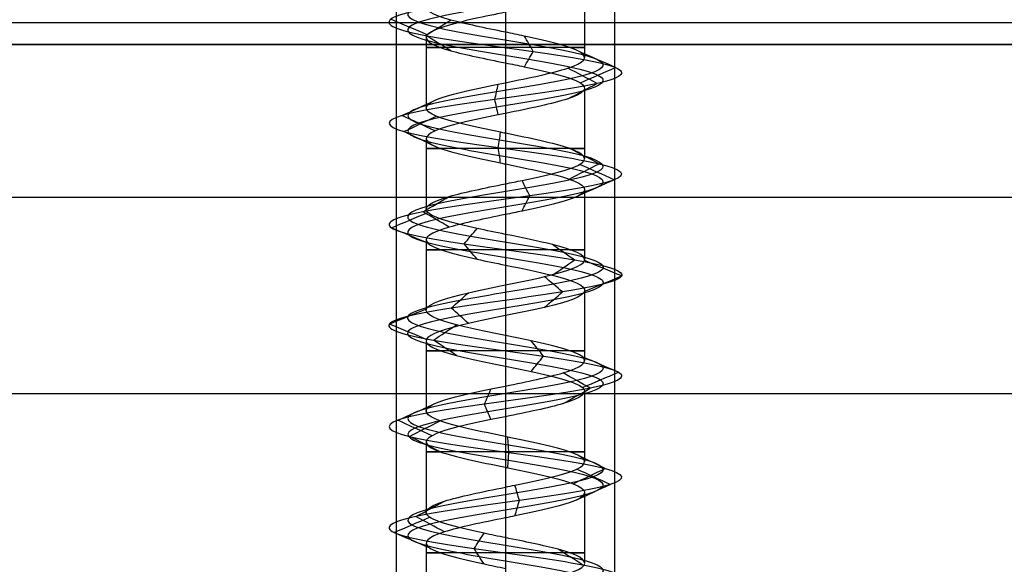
# Model space of a CAD drawing. Header units: millimetres. Extents: x -206 to 214, y -182 to 189.
# Tile 641 of 656: x 169 to 192, y 113 to 125. Entities that reach past the tile are written whole.
import ezdxf

# ---------------------------------------------------------------- set-up
doc = ezdxf.new("R2010")
doc.units = ezdxf.units.MM
doc.layers.add('Default', color=7, linetype='Continuous', true_color=0x000000)

msp = doc.modelspace()

# ---------------------------------------------------------------- linework, layer by layer
at = {"layer": 'Default', "color": 9, "true_color": 0xbebcba}
for p, q in [((182.005, 125.851, 824.503), (182.005, 124.237, 824.503)), ((180.189, 125.272, 822.691), (180.189, 123.658, 822.684)), ((178.373, 124.693, 824.503), (178.373, 123.077, 824.503)), ((182.005, 123.534, 824.503), (182.005, 121.918, 824.503)), ((180.189, 122.954, 822.684), (180.189, 121.339, 822.687)), ((178.373, 122.374, 824.503), (178.373, 120.76, 824.503)), ((182.005, 121.214, 824.503), (182.005, 119.6, 824.503)), ((180.189, 120.635, 822.687), (180.189, 119.021, 822.692)), ((178.373, 120.055, 824.503), (178.373, 118.442, 824.503)), ((182.005, 118.896, 824.503), (182.005, 117.282, 824.503)), ((180.189, 118.317, 822.692), (180.189, 116.703, 822.686)), ((178.373, 117.739, 824.503), (178.373, 116.124, 824.503)), ((182.005, 116.579, 824.503), (182.005, 114.964, 824.503)), ((180.189, 115.999, 822.686), (180.189, 114.384, 822.684)), ((178.373, 115.42, 824.503), (178.373, 113.806, 824.503)), ((182.005, 114.26, 824.503), (182.005, 112.646, 824.503)), ((180.189, 113.68, 822.684), (180.189, 112.067, 822.692)), ((178.373, 113.1, 824.503), (178.373, 111.488, 824.503))]:
    msp.add_line(p, q, dxfattribs=at)
at = {"layer": 'Default'}
for p, q in [((213.189, 125.031, 828.503), (-204.811, 125.031, 828.503)), ((106.689, 124.531, 719.003), (204.189, 124.531, 719.003)), ((-195.811, 121.031, 723.503), (204.189, 121.031, 723.503)), ((-195.811, 121.031, 816.503), (204.189, 121.031, 816.503))]:
    msp.add_line(p, q, dxfattribs=at)
at = {"layer": 'Default', "color": 9, "true_color": 0xbebcba, "extrusion": (0, 1, 0)}
for centre, start, end in [((-180.189, 824.503, 124.464), 270, 35.4846), ((-180.189, 824.503, 124.464), 144.6945, 270), ((-180.189, 824.503, 122.146), 270, 35.3645), ((-180.189, 824.503, 122.146), 144.5389, 270), ((-180.189, 824.503, 119.828), 270, 35.2203), ((-180.189, 824.503, 119.828), 144.5782, 270), ((-180.189, 824.503, 117.51), 270, 35.432), ((-180.189, 824.503, 117.51), 144.6441, 270), ((-180.189, 824.503, 115.192), 270, 35.4392), ((-180.189, 824.503, 115.192), 144.6197, 270), ((-180.189, 824.503, 112.874), 270, 35.2305), ((-180.189, 824.503, 112.874), 144.7021, 270)]:
    msp.add_arc(centre, 1.816, start, end, dxfattribs=at)
at = {"layer": 'Default', "color": 9, "true_color": 0xbebcba}
for points, degree in [([(180.189, 130.436, 822.264), (179.444, 130.314, 822.264), (177.969, 130.069, 823.064), (177.774, 129.701, 825.591), (179.791, 129.333, 827.119), (182.169, 128.965, 826.259), (182.738, 128.597, 823.792), (180.976, 128.23, 821.977), (178.494, 127.862, 822.47), (177.561, 127.494, 824.822), (179.03, 127.126, 826.883), (181.558, 126.759, 826.768), (182.834, 126.391, 824.583), (181.692, 126.023, 822.325), (179.176, 125.655, 822.058), (177.585, 125.287, 824.026), (178.375, 124.92, 826.43), (180.822, 124.552, 827.073), (182.69, 124.184, 825.367), (182.272, 123.816, 822.871), (179.949, 123.448, 821.868), (177.845, 123.081, 823.273), (177.884, 122.713, 825.803), (180.029, 122.345, 827.145), (182.32, 121.977, 826.072), (182.663, 121.61, 823.565), (180.744, 121.242, 821.916), (178.317, 120.874, 822.632), (177.601, 120.506, 825.059), (179.25, 120.138, 826.978), (181.757, 119.771, 826.635), (182.83, 119.403, 824.344), (181.489, 119.035, 822.198), (178.959, 118.667, 822.16), (177.553, 118.3, 824.264), (178.557, 117.932, 826.587), (181.052, 117.564, 827.005), (182.758, 117.196, 825.137), (182.116, 116.828, 822.689), (179.712, 116.461, 821.9), (177.744, 116.093, 823.491), (178.011, 115.725, 826.007), (180.269, 115.357, 827.149), (182.454, 114.989, 825.872), (182.568, 114.622, 823.345), (180.508, 114.254, 821.876), (178.156, 113.886, 822.809), (177.662, 113.518, 825.291), (179.478, 113.151, 827.053), (181.944, 112.783, 826.484), (182.805, 112.415, 824.105), (181.275, 112.047, 822.09), (178.752, 111.679, 822.281), (177.542, 111.312, 824.503), (178.752, 110.944, 826.726), (181.275, 110.576, 826.917), (182.805, 110.208, 824.902), (181.944, 109.84, 822.522), (179.478, 109.473, 821.954), (177.662, 109.105, 823.716), (178.156, 108.737, 826.198), (180.508, 108.369, 827.131), (182.568, 108.002, 825.662), (182.454, 107.634, 823.134), (180.269, 107.266, 821.858), (178.011, 106.898, 823), (177.744, 106.53, 825.516), (179.712, 106.163, 827.106), (182.116, 105.795, 826.317), (182.758, 105.427, 823.87), (181.052, 105.059, 822.002), (178.557, 104.691, 822.42), (177.553, 104.324, 824.743), (178.959, 103.956, 826.847), (181.489, 103.588, 826.808), (182.83, 103.22, 824.663), (181.757, 102.853, 822.372), (179.25, 102.485, 822.029), (177.601, 102.117, 823.948), (178.317, 101.749, 826.375), (180.744, 101.381, 827.091), (182.663, 101.014, 825.442), (182.32, 100.646, 822.935), (180.029, 100.278, 821.862), (177.884, 99.91, 823.203), (177.845, 99.543, 825.733), (179.949, 99.175, 827.139), (182.272, 98.807, 826.135), (182.69, 98.439, 823.64), (180.822, 98.071, 821.934), (178.375, 97.704, 822.576), (177.585, 97.336, 824.98), (179.176, 96.968, 826.948), (181.692, 96.6, 826.681), (182.834, 96.232, 824.423), (181.558, 95.865, 822.238), (179.03, 95.497, 822.124), (177.561, 95.129, 824.184), (178.494, 94.761, 826.536), (180.976, 94.394, 827.03), (182.738, 94.026, 825.214), (182.169, 93.658, 822.748), (179.791, 93.29, 821.887), (177.774, 92.922, 823.416), (177.969, 92.555, 825.943), (179.444, 92.309, 826.743), (180.189, 92.187, 826.743)], 3), ([(180.189, 130.26, 821.837), (179.303, 130.137, 821.837), (177.546, 129.892, 822.79), (177.314, 129.524, 825.798), (179.715, 129.156, 827.617), (182.546, 128.789, 826.593), (183.223, 128.421, 823.657), (181.126, 128.053, 821.496), (178.172, 127.685, 822.083), (177.061, 127.318, 824.883), (178.81, 126.95, 827.336), (181.818, 126.582, 827.199), (183.337, 126.214, 824.598), (181.978, 125.846, 821.911), (178.983, 125.479, 821.593), (177.09, 125.111, 823.935), (178.029, 124.743, 826.797), (180.943, 124.375, 827.562), (183.167, 124.008, 825.531), (182.668, 123.64, 822.561), (179.904, 123.272, 821.366), (177.399, 122.904, 823.039), (177.445, 122.536, 826.051), (179.998, 122.169, 827.648), (182.726, 121.801, 826.37), (183.134, 121.433, 823.386), (180.85, 121.065, 821.423), (177.961, 120.697, 822.276), (177.109, 120.33, 825.164), (179.072, 119.962, 827.449), (182.056, 119.594, 827.041), (183.333, 119.226, 824.313), (181.736, 118.859, 821.759), (178.725, 118.491, 821.714), (177.051, 118.123, 824.218), (178.246, 117.755, 826.983), (181.216, 117.387, 827.481), (183.247, 117.02, 825.257), (182.482, 116.652, 822.344), (179.621, 116.284, 821.405), (177.278, 115.916, 823.298), (177.596, 115.548, 826.293), (180.284, 115.181, 827.652), (182.885, 114.813, 826.133), (183.021, 114.445, 823.124), (180.568, 114.077, 821.376), (177.769, 113.71, 822.487), (177.181, 113.342, 825.44), (179.343, 112.974, 827.538), (182.278, 112.606, 826.861), (183.303, 112.238, 824.029), (181.482, 111.871, 821.631), (178.478, 111.503, 821.858), (177.038, 111.135, 824.503), (178.478, 110.767, 827.149), (181.482, 110.399, 827.376), (183.303, 110.032, 824.977), (182.278, 109.664, 822.145), (179.343, 109.296, 821.469), (177.181, 108.928, 823.566), (177.769, 108.561, 826.52), (180.568, 108.193, 827.631), (183.021, 107.825, 825.882), (182.885, 107.457, 822.874), (180.284, 107.089, 821.355), (177.596, 106.722, 822.714), (177.278, 106.354, 825.709), (179.621, 105.986, 827.602), (182.482, 105.618, 826.663), (183.247, 105.251, 823.749), (181.216, 104.883, 821.525), (178.246, 104.515, 822.024), (177.051, 104.147, 824.788), (178.725, 103.779, 827.293), (181.736, 103.412, 827.247), (183.333, 103.044, 824.694), (182.056, 102.676, 821.966), (179.072, 102.308, 821.558), (177.109, 101.94, 823.842), (177.961, 101.573, 826.731), (180.85, 101.205, 827.583), (183.134, 100.837, 825.62), (182.726, 100.469, 822.636), (179.998, 100.102, 821.359), (177.445, 99.734, 822.956), (177.399, 99.366, 825.967), (179.904, 98.998, 827.641), (182.668, 98.63, 826.446), (183.167, 98.263, 823.476), (180.943, 97.895, 821.445), (178.029, 97.527, 822.21), (177.09, 97.159, 825.071), (178.983, 96.791, 827.414), (181.978, 96.424, 827.096), (183.337, 96.056, 824.408), (181.818, 95.688, 821.807), (178.81, 95.32, 821.671), (177.061, 94.953, 824.124), (178.172, 94.585, 826.923), (181.126, 94.217, 827.511), (183.223, 93.849, 825.349), (182.546, 93.481, 822.414), (179.715, 93.114, 821.39), (177.314, 92.746, 823.209), (177.546, 92.378, 826.217), (179.303, 92.133, 827.169), (180.189, 92.01, 827.169)], 3), ([(180.189, 130.083, 822.264), (179.444, 129.961, 822.264), (177.969, 129.716, 823.064), (177.774, 129.348, 825.591), (179.791, 128.98, 827.119), (182.169, 128.612, 826.259), (182.738, 128.244, 823.792), (180.976, 127.877, 821.977), (178.494, 127.509, 822.47), (177.561, 127.141, 824.822), (179.03, 126.773, 826.883), (181.558, 126.405, 826.768), (182.834, 126.038, 824.583), (181.692, 125.67, 822.325), (179.176, 125.302, 822.058), (177.586, 124.934, 824.026), (178.375, 124.567, 826.43), (180.822, 124.199, 827.073), (182.69, 123.831, 825.367), (182.272, 123.463, 822.871), (179.949, 123.095, 821.868), (177.845, 122.728, 823.273), (177.884, 122.36, 825.803), (180.029, 121.992, 827.145), (182.32, 121.624, 826.072), (182.663, 121.256, 823.565), (180.744, 120.889, 821.916), (178.317, 120.521, 822.632), (177.601, 120.153, 825.059), (179.25, 119.785, 826.978), (181.757, 119.418, 826.635), (182.83, 119.05, 824.344), (181.489, 118.682, 822.198), (178.959, 118.314, 822.16), (177.553, 117.946, 824.264), (178.557, 117.579, 826.587), (181.052, 117.211, 827.005), (182.758, 116.843, 825.137), (182.116, 116.475, 822.689), (179.712, 116.107, 821.9), (177.744, 115.74, 823.491), (178.011, 115.372, 826.007), (180.269, 115.004, 827.149), (182.454, 114.636, 825.872), (182.568, 114.269, 823.345), (180.508, 113.901, 821.876), (178.156, 113.533, 822.809), (177.662, 113.165, 825.291), (179.478, 112.797, 827.053), (181.944, 112.43, 826.484), (182.805, 112.062, 824.105), (181.275, 111.694, 822.09), (178.752, 111.326, 822.281), (177.542, 110.959, 824.503), (178.752, 110.591, 826.726), (181.275, 110.223, 826.917), (182.805, 109.855, 824.902), (181.944, 109.487, 822.522), (179.478, 109.12, 821.954), (177.662, 108.752, 823.716), (178.156, 108.384, 826.198), (180.508, 108.016, 827.131), (182.568, 107.648, 825.662), (182.454, 107.281, 823.134), (180.269, 106.913, 821.858), (178.011, 106.545, 823), (177.744, 106.177, 825.516), (179.712, 105.81, 827.106), (182.116, 105.442, 826.317), (182.758, 105.074, 823.87), (181.052, 104.706, 822.002), (178.557, 104.338, 822.42), (177.553, 103.971, 824.743), (178.959, 103.603, 826.847), (181.489, 103.235, 826.808), (182.83, 102.867, 824.663), (181.757, 102.499, 822.372), (179.25, 102.132, 822.029), (177.601, 101.764, 823.948), (178.317, 101.396, 826.375), (180.744, 101.028, 827.091), (182.663, 100.661, 825.442), (182.32, 100.293, 822.935), (180.029, 99.925, 821.862), (177.884, 99.557, 823.203), (177.845, 99.189, 825.733), (179.949, 98.822, 827.139), (182.272, 98.454, 826.135), (182.69, 98.086, 823.64), (180.822, 97.718, 821.934), (178.375, 97.35, 822.576), (177.586, 96.983, 824.98), (179.176, 96.615, 826.948), (181.692, 96.247, 826.681), (182.834, 95.879, 824.423), (181.558, 95.512, 822.238), (179.03, 95.144, 822.124), (177.561, 94.776, 824.184), (178.494, 94.408, 826.536), (180.976, 94.04, 827.03), (182.738, 93.673, 825.214), (182.169, 93.305, 822.748), (179.791, 92.937, 821.887), (177.774, 92.569, 823.416), (177.969, 92.202, 825.943), (179.444, 91.956, 826.743), (180.189, 91.834, 826.743)], 3), ([(180.189, 126.431, 826.319), (180.189, 125.624, 826.319), (180.189, 124.817, 826.319)], 2), ([(178.399, 124.759, 824.175), (178.12, 124.876, 824.124), (177.841, 124.994, 824.073), (177.562, 125.111, 824.022)], 3), ([(178.358, 124.743, 826.448), (178.553, 124.86, 826.241), (178.747, 124.978, 826.035), (178.942, 125.095, 825.828)], 3), ([(178.942, 124.391, 825.828), (178.747, 124.508, 826.035), (178.553, 124.626, 826.241), (178.358, 124.743, 826.448)], 3), ([(180.828, 124.375, 827.096), (180.76, 124.493, 826.82), (180.692, 124.61, 826.545), (180.624, 124.727, 826.269)], 3), ([(180.624, 124.023, 826.269), (180.692, 124.141, 826.545), (180.76, 124.258, 826.82), (180.828, 124.375, 827.096)], 3), ([(182.713, 124.008, 825.374), (182.445, 124.125, 825.282), (182.176, 124.242, 825.189), (181.908, 124.36, 825.097)], 3), ([(180.189, 124.112, 826.319), (180.189, 123.305, 826.319), (180.189, 122.498, 826.319)], 2), ([(182.291, 123.64, 822.857), (182.067, 123.757, 823.032), (181.844, 123.875, 823.207), (181.62, 123.992, 823.382)], 3), ([(181.908, 123.655, 825.096), (182.176, 123.773, 825.189), (182.444, 123.89, 825.282), (182.713, 124.008, 825.374)], 3), ([(179.947, 123.272, 821.844), (179.973, 123.389, 822.127), (179.998, 123.507, 822.41), (180.024, 123.624, 822.693)], 3), ([(181.62, 123.287, 823.382), (181.843, 123.405, 823.207), (182.067, 123.522, 823.032), (182.291, 123.64, 822.857)], 3), ([(177.824, 122.904, 823.262), (178.076, 123.022, 823.394), (178.328, 123.139, 823.527), (178.579, 123.257, 823.659)], 3), ([(180.024, 122.919, 822.693), (179.998, 123.037, 822.41), (179.973, 123.154, 822.127), (179.947, 123.272, 821.844)], 3), ([(178.579, 122.551, 823.659), (178.328, 122.669, 823.527), (178.076, 122.787, 823.394), (177.824, 122.904, 823.262)], 3), ([(177.863, 122.536, 825.815), (178.111, 122.654, 825.675), (178.358, 122.772, 825.536), (178.606, 122.889, 825.396)], 3), ([(178.606, 122.184, 825.396), (178.358, 122.301, 825.536), (178.111, 122.419, 825.675), (177.863, 122.536, 825.815)], 3), ([(180.027, 122.169, 827.169), (180.045, 122.286, 826.885), (180.062, 122.404, 826.601), (180.079, 122.522, 826.317)], 3), ([(180.079, 121.816, 826.317), (180.062, 121.933, 826.601), (180.045, 122.051, 826.885), (180.027, 122.169, 827.169)], 3), ([(182.339, 121.801, 826.086), (182.111, 121.918, 825.917), (181.882, 122.036, 825.749), (181.653, 122.153, 825.581)], 3), ([(180.189, 121.794, 826.319), (180.189, 120.987, 826.319), (180.189, 120.18, 826.319)], 2), ([(181.652, 121.448, 825.58), (181.881, 121.566, 825.749), (182.11, 121.683, 825.917), (182.339, 121.801, 826.086)], 3), ([(182.685, 121.433, 823.556), (182.42, 121.55, 823.657), (182.155, 121.668, 823.758), (181.889, 121.785, 823.858)], 3), ([(180.749, 121.065, 821.893), (180.69, 121.183, 822.17), (180.63, 121.3, 822.447), (180.571, 121.417, 822.724)], 3), ([(181.888, 121.08, 823.859), (182.154, 121.198, 823.758), (182.42, 121.315, 823.657), (182.685, 121.433, 823.556)], 3), ([(178.301, 120.697, 822.615), (178.501, 120.815, 822.816), (178.702, 120.932, 823.017), (178.903, 121.05, 823.218)], 3), ([(180.57, 120.713, 822.726), (180.63, 120.83, 822.448), (180.689, 120.948, 822.17), (180.749, 121.065, 821.893)], 3), ([(177.578, 120.33, 825.064), (177.856, 120.447, 825.004), (178.133, 120.565, 824.945), (178.411, 120.682, 824.885)], 3), ([(178.903, 120.345, 823.217), (178.702, 120.463, 823.017), (178.501, 120.58, 822.816), (178.301, 120.697, 822.615)], 3), ([(178.41, 119.978, 824.885), (178.133, 120.095, 824.945), (177.855, 120.212, 825.004), (177.578, 120.33, 825.064)], 3), ([(179.242, 119.962, 827), (179.342, 120.079, 826.735), (179.443, 120.196, 826.47), (179.543, 120.314, 826.205)], 3), ([(179.543, 119.61, 826.205), (179.443, 119.728, 826.47), (179.342, 119.845, 826.735), (179.242, 119.962, 827)], 3), ([(181.771, 119.594, 826.654), (181.603, 119.711, 826.426), (181.436, 119.828, 826.198), (181.268, 119.945, 825.97)], 3), ([(180.189, 119.476, 826.319), (180.189, 118.669, 826.319), (180.189, 117.862, 826.319)], 2), ([(181.268, 119.243, 825.97), (181.436, 119.36, 826.198), (181.603, 119.477, 826.426), (181.771, 119.594, 826.654)], 3), ([(182.854, 119.226, 824.342), (182.571, 119.343, 824.359), (182.289, 119.461, 824.376), (182.006, 119.578, 824.393)], 3), ([(181.5, 118.859, 822.177), (181.361, 118.976, 822.424), (181.222, 119.093, 822.671), (181.083, 119.21, 822.918)], 3), ([(182.006, 118.875, 824.393), (182.289, 118.992, 824.376), (182.571, 119.109, 824.359), (182.854, 119.226, 824.342)], 3), ([(178.948, 118.491, 822.139), (179.079, 118.608, 822.39), (179.211, 118.725, 822.641), (179.343, 118.842, 822.891)], 3), ([(181.083, 118.507, 822.918), (181.222, 118.624, 822.671), (181.361, 118.741, 822.424), (181.5, 118.859, 822.177)], 3), ([(177.529, 118.123, 824.262), (177.811, 118.24, 824.287), (178.094, 118.357, 824.313), (178.376, 118.474, 824.339)], 3), ([(179.343, 118.139, 822.891), (179.211, 118.256, 822.641), (179.079, 118.374, 822.39), (178.948, 118.491, 822.139)], 3), ([(178.376, 117.772, 824.339), (178.094, 117.889, 824.313), (177.812, 118.006, 824.287), (177.529, 118.123, 824.262)], 3), ([(178.542, 117.755, 826.605), (178.717, 117.872, 826.382), (178.891, 117.989, 826.159), (179.066, 118.107, 825.936)], 3), ([(179.066, 117.404, 825.936), (178.891, 117.521, 826.159), (178.717, 117.638, 826.382), (178.542, 117.755, 826.605)], 3), ([(181.06, 117.387, 827.027), (180.967, 117.505, 826.76), (180.875, 117.622, 826.492), (180.782, 117.739, 826.224)], 3), ([(180.782, 117.036, 826.223), (180.875, 117.153, 826.491), (180.967, 117.27, 826.759), (181.06, 117.387, 827.027)], 3), ([(182.781, 117.02, 825.142), (182.506, 117.137, 825.074), (182.23, 117.255, 825.006), (181.954, 117.372, 824.938)], 3), ([(180.189, 117.158, 826.319), (180.189, 116.351, 826.319), (180.189, 115.544, 826.319)], 2), ([(182.133, 116.652, 822.673), (181.926, 116.769, 822.868), (181.719, 116.887, 823.062), (181.513, 117.004, 823.257)], 3), ([(181.954, 116.667, 824.938), (182.23, 116.785, 825.006), (182.506, 116.902, 825.074), (182.781, 117.02, 825.142)], 3), ([(179.707, 116.284, 821.877), (179.758, 116.401, 822.156), (179.81, 116.519, 822.435), (179.861, 116.636, 822.714)], 3), ([(181.512, 116.299, 823.258), (181.719, 116.417, 823.063), (181.926, 116.534, 822.868), (182.133, 116.652, 822.673)], 3), ([(177.722, 115.916, 823.481), (177.984, 116.034, 823.59), (178.246, 116.151, 823.699), (178.508, 116.268, 823.807)], 3), ([(179.861, 115.931, 822.716), (179.81, 116.049, 822.436), (179.759, 116.166, 822.157), (179.707, 116.284, 821.877)], 3), ([(178.51, 115.563, 823.808), (178.247, 115.681, 823.699), (177.984, 115.799, 823.59), (177.722, 115.916, 823.481)], 3), ([(177.991, 115.548, 826.02), (178.225, 115.666, 825.859), (178.459, 115.784, 825.697), (178.693, 115.901, 825.536)], 3), ([(178.694, 115.196, 825.535), (178.459, 115.313, 825.697), (178.225, 115.431, 825.859), (177.991, 115.548, 826.02)], 3), ([(180.269, 115.181, 827.172), (180.261, 115.298, 826.888), (180.252, 115.416, 826.603), (180.244, 115.534, 826.319)], 3), ([(180.244, 114.828, 826.319), (180.252, 114.945, 826.603), (180.261, 115.063, 826.888), (180.269, 115.181, 827.172)], 3), ([(182.474, 114.813, 825.885), (182.23, 114.931, 825.738), (181.987, 115.048, 825.59), (181.744, 115.166, 825.443)], 3), ([(180.189, 114.84, 826.319), (180.189, 114.033, 826.319), (180.189, 113.226, 826.319)], 2), ([(181.744, 114.46, 825.443), (181.987, 114.578, 825.59), (182.23, 114.695, 825.738), (182.474, 114.813, 825.885)], 3), ([(182.589, 114.445, 823.334), (182.334, 114.563, 823.459), (182.078, 114.68, 823.583), (181.823, 114.798, 823.708)], 3), ([(180.511, 114.077, 821.853), (180.476, 114.195, 822.135), (180.442, 114.312, 822.417), (180.408, 114.43, 822.699)], 3), ([(181.823, 114.092, 823.708), (182.078, 114.21, 823.583), (182.334, 114.328, 823.459), (182.589, 114.445, 823.334)], 3), ([(178.137, 113.71, 822.794), (178.356, 113.827, 822.976), (178.574, 113.944, 823.157), (178.792, 114.062, 823.339)], 3), ([(180.408, 113.725, 822.699), (180.442, 113.842, 822.417), (180.476, 113.96, 822.135), (180.511, 114.077, 821.853)], 3), ([(177.639, 113.342, 825.298), (177.91, 113.459, 825.213), (178.181, 113.577, 825.129), (178.452, 113.694, 825.044)], 3), ([(178.792, 113.357, 823.339), (178.574, 113.475, 823.157), (178.356, 113.592, 822.976), (178.137, 113.71, 822.794)], 3), ([(178.452, 112.99, 825.044), (178.181, 113.107, 825.129), (177.91, 113.224, 825.213), (177.639, 113.342, 825.298)], 3), ([(179.472, 112.974, 827.075), (179.548, 113.091, 826.802), (179.624, 113.209, 826.529), (179.7, 113.326, 826.256)], 3), ([(179.7, 112.622, 826.256), (179.624, 112.739, 826.529), (179.548, 112.857, 826.802), (179.472, 112.974, 827.075)], 3), ([(181.959, 112.606, 826.502), (181.771, 112.723, 826.29), (181.583, 112.841, 826.078), (181.395, 112.958, 825.865)], 3)]:
    msp.add_open_spline(points, degree=degree, dxfattribs=at)
for points, knots in [([(180.189, 124.817, 826.319), (179.732, 124.91, 826.315), (179.273, 125.002, 826.14), (178.942, 125.095, 825.828), (178.505, 125.218, 825.417), (178.291, 125.34, 824.767), (178.4, 125.463, 824.176), (178.508, 125.586, 823.586), (178.938, 125.708, 823.054), (179.493, 125.831, 822.824), (179.712, 125.879, 822.734), (179.95, 125.927, 822.69), (180.189, 125.976, 822.691)], [-15.598746, -15.598746, -15.598746, -15.598746, -13.74817, -13.74817, -13.74817, -11.262851, -11.262851, -11.262851, -8.777429, -8.777429, -8.777429, -7.796772, -7.796772, -7.796772, -7.796772]), ([(180.189, 125.272, 822.691), (179.95, 125.223, 822.69), (179.107, 125.052, 822.844), (178.078, 124.759, 824.117), (178.666, 124.421, 825.908), (179.732, 124.205, 826.315), (180.189, 124.112, 826.319)], [-8.339348, -8.339348, -8.339348, -8.339348, -7.295358, -4.648947, -2.002536, 0, 0, 0, 0]), ([(180.189, 123.658, 822.684), (180.735, 123.769, 822.688), (181.283, 123.88, 822.951), (181.62, 123.992, 823.381), (181.99, 124.114, 823.854), (182.103, 124.237, 824.528), (181.907, 124.36, 825.096), (181.711, 124.482, 825.664), (181.206, 124.605, 826.125), (180.622, 124.727, 826.269), (180.481, 124.757, 826.304), (180.335, 124.787, 826.32), (180.189, 124.817, 826.319)], [-7.809918, -7.809918, -7.809918, -7.809918, -5.552262, -5.552262, -5.552262, -3.066016, -3.066016, -3.066016, -0.579549, -0.579549, -0.579549, 0, 0, 0, 0]), ([(180.189, 124.112, 826.319), (180.335, 124.083, 826.32), (181.083, 123.93, 826.237), (182.216, 123.655, 825.203), (181.887, 123.299, 823.241), (180.735, 123.065, 822.688), (180.189, 122.954, 822.684)], [-16.735145, -16.735145, -16.735145, -16.735145, -16.091486, -13.436391, -10.781296, -8.369707, -8.369707, -8.369707, -8.369707]), ([(180.189, 122.498, 826.319), (180.152, 122.506, 826.319), (180.116, 122.513, 826.318), (180.079, 122.521, 826.316), (179.48, 122.643, 826.28), (178.9, 122.766, 825.918), (178.605, 122.888, 825.395), (178.309, 123.011, 824.872), (178.299, 123.134, 824.188), (178.578, 123.256, 823.656), (178.857, 123.379, 823.125), (179.426, 123.501, 822.745), (180.024, 123.624, 822.691), (180.078, 123.635, 822.686), (180.134, 123.647, 822.683), (180.189, 123.658, 822.684)], [-15.638496, -15.638496, -15.638496, -15.638496, -15.494179, -15.494179, -15.494179, -13.008298, -13.008298, -13.008298, -10.523023, -10.523023, -10.523023, -8.037877, -8.037877, -8.037877, -7.809918, -7.809918, -7.809918, -7.809918]), ([(180.189, 122.954, 822.684), (180.134, 122.942, 822.683), (179.478, 122.809, 822.71), (178.289, 122.552, 823.504), (178.32, 122.184, 825.555), (179.515, 121.932, 826.302), (180.152, 121.802, 826.319), (180.189, 121.794, 826.319)], [-8.369707, -8.369707, -8.369707, -8.369707, -8.1262, -5.471105, -2.81601, -0.160914, 0, 0, 0, 0]), ([(180.189, 121.339, 822.687), (180.317, 121.365, 822.685), (180.446, 121.391, 822.698), (180.571, 121.417, 822.724), (181.158, 121.54, 822.85), (181.677, 121.663, 823.296), (181.89, 121.785, 823.857), (182.103, 121.908, 824.418), (182.01, 122.03, 825.096), (181.654, 122.153, 825.579), (181.32, 122.268, 826.033), (180.753, 122.383, 826.317), (180.189, 122.498, 826.319)], [-7.823676, -7.823676, -7.823676, -7.823676, -7.293295, -7.293295, -7.293295, -4.808244, -4.808244, -4.808244, -2.323295, -2.323295, -2.323295, 0, 0, 0, 0]), ([(180.189, 121.794, 826.319), (180.753, 121.679, 826.317), (181.923, 121.441, 825.732), (182.195, 121.081, 823.741), (181.048, 120.81, 822.755), (180.317, 120.661, 822.685), (180.189, 120.635, 822.687)], [-16.717817, -16.717817, -16.717817, -16.717817, -14.227024, -11.574528, -8.922032, -8.356096, -8.356096, -8.356096, -8.356096]), ([(180.189, 120.18, 826.319), (179.969, 120.225, 826.32), (179.749, 120.269, 826.283), (179.545, 120.314, 826.206), (178.983, 120.437, 825.993), (178.537, 120.559, 825.474), (178.411, 120.682, 824.886), (178.285, 120.804, 824.299), (178.479, 120.927, 823.642), (178.903, 121.05, 823.217), (179.237, 121.146, 822.883), (179.714, 121.242, 822.692), (180.189, 121.339, 822.687)], [-15.625304, -15.625304, -15.625304, -15.625304, -14.752315, -14.752315, -14.752315, -12.265708, -12.265708, -12.265708, -9.779131, -9.779131, -9.779131, -7.823676, -7.823676, -7.823676, -7.823676]), ([(180.189, 120.635, 822.687), (179.714, 120.538, 822.692), (178.631, 120.319, 823.126), (178.092, 119.978, 824.955), (179.145, 119.688, 826.181), (179.969, 119.521, 826.32), (180.189, 119.476, 826.319)], [-8.356096, -8.356096, -8.356096, -8.356096, -6.269536, -3.61704, -0.964544, 0, 0, 0, 0]), ([(180.189, 119.021, 822.692), (180.501, 119.084, 822.693), (180.813, 119.147, 822.769), (181.082, 119.211, 822.921), (181.605, 119.333, 823.216), (181.968, 119.456, 823.796), (182.004, 119.578, 824.395), (182.041, 119.701, 824.995), (181.75, 119.824, 825.614), (181.267, 119.946, 825.97), (180.959, 120.024, 826.197), (180.573, 120.102, 826.317), (180.189, 120.18, 826.319)], [-7.796921, -7.796921, -7.796921, -7.796921, -6.516555, -6.516555, -6.516555, -4.030681, -4.030681, -4.030681, -1.544826, -1.544826, -1.544826, 0, 0, 0, 0]), ([(180.189, 119.476, 826.319), (180.573, 119.398, 826.317), (181.566, 119.197, 826.008), (182.331, 118.874, 824.376), (181.419, 118.566, 822.917), (180.501, 118.38, 822.693), (180.189, 118.317, 822.692)], [-16.671132, -16.671132, -16.671132, -16.671132, -14.989298, -12.343786, -9.698274, -8.335658, -8.335658, -8.335658, -8.335658]), ([(180.189, 117.862, 826.319), (179.786, 117.944, 826.316), (179.382, 118.026, 826.183), (179.067, 118.107, 825.937), (178.594, 118.23, 825.566), (178.323, 118.352, 824.939), (178.377, 118.475, 824.34), (178.432, 118.598, 823.742), (178.812, 118.72, 823.174), (179.343, 118.843, 822.895), (179.601, 118.902, 822.759), (179.895, 118.962, 822.692), (180.189, 119.021, 822.692)], [-15.59455, -15.59455, -15.59455, -15.59455, -13.973848, -13.973848, -13.973848, -11.488128, -11.488128, -11.488128, -9.002379, -9.002379, -9.002379, -7.796921, -7.796921, -7.796921, -7.796921]), ([(180.189, 118.317, 822.692), (179.895, 118.258, 822.692), (178.996, 118.076, 822.898), (178.052, 117.771, 824.311), (178.775, 117.444, 825.984), (179.786, 117.24, 826.316), (180.189, 117.158, 826.319)], [-8.335658, -8.335658, -8.335658, -8.335658, -7.052762, -4.40725, -1.761738, 0, 0, 0, 0]), ([(180.189, 116.703, 822.686), (180.681, 116.804, 822.691), (181.176, 116.904, 822.899), (181.512, 117.004, 823.257), (181.924, 117.127, 823.694), (182.097, 117.249, 824.356), (181.954, 117.372, 824.939), (181.81, 117.494, 825.523), (181.349, 117.617, 826.028), (180.781, 117.739, 826.224), (180.591, 117.78, 826.29), (180.39, 117.821, 826.321), (180.189, 117.862, 826.319)], [-7.803231, -7.803231, -7.803231, -7.803231, -5.772465, -5.772465, -5.772465, -3.285917, -3.285917, -3.285917, -0.799324, -0.799324, -0.799324, 0, 0, 0, 0]), ([(180.189, 117.158, 826.319), (180.39, 117.117, 826.321), (181.195, 116.954, 826.196), (182.271, 116.668, 825.018), (181.782, 116.322, 823.154), (180.681, 116.099, 822.691), (180.189, 115.999, 822.686)], [-16.728505, -16.728505, -16.728505, -16.728505, -15.8438, -13.189681, -10.535562, -8.367307, -8.367307, -8.367307, -8.367307]), ([(180.189, 115.544, 826.319), (179.606, 115.663, 826.318), (179.022, 115.782, 826.013), (178.692, 115.901, 825.534), (178.35, 116.023, 825.04), (178.278, 116.146, 824.36), (178.508, 116.268, 823.806), (178.738, 116.391, 823.251), (179.269, 116.514, 822.822), (179.86, 116.636, 822.713), (179.968, 116.659, 822.694), (180.078, 116.681, 822.685), (180.189, 116.703, 822.686)], [-15.632466, -15.632466, -15.632466, -15.632466, -13.228322, -13.228322, -13.228322, -10.743345, -10.743345, -10.743345, -8.258283, -8.258283, -8.258283, -7.803231, -7.803231, -7.803231, -7.803231]), ([(180.189, 115.999, 822.686), (180.078, 115.977, 822.685), (179.367, 115.832, 822.743), (178.206, 115.564, 823.681), (178.42, 115.2, 825.699), (179.606, 114.959, 826.318), (180.189, 114.84, 826.319)], [-8.367307, -8.367307, -8.367307, -8.367307, -7.881443, -5.227324, -2.573205, 0, 0, 0, 0]), ([(180.189, 114.384, 822.684), (180.262, 114.399, 822.684), (180.336, 114.414, 822.688), (180.409, 114.429, 822.697), (181.005, 114.552, 822.769), (181.561, 114.675, 823.165), (181.824, 114.797, 823.705), (182.087, 114.92, 824.245), (182.056, 115.042, 824.928), (181.745, 115.165, 825.442), (181.434, 115.288, 825.956), (180.844, 115.41, 826.301), (180.243, 115.533, 826.318), (180.225, 115.536, 826.319), (180.207, 115.54, 826.319), (180.189, 115.544, 826.319)], [-7.832008, -7.832008, -7.832008, -7.832008, -7.528171, -7.528171, -7.528171, -5.043059, -5.043059, -5.043059, -2.557914, -2.557914, -2.557914, -0.07214, -0.07214, -0.07214, 0, 0, 0, 0]), ([(180.189, 114.84, 826.319), (180.207, 114.836, 826.319), (180.826, 114.71, 826.311), (182.025, 114.461, 825.611), (182.118, 114.093, 823.562), (180.937, 113.833, 822.72), (180.262, 113.695, 822.684), (180.189, 113.68, 822.684)], [-16.737468, -16.737468, -16.737468, -16.737468, -16.657, -14.001537, -11.346073, -8.690609, -8.366026, -8.366026, -8.366026, -8.366026]), ([(180.189, 113.226, 826.319), (180.024, 113.259, 826.321), (179.86, 113.293, 826.3), (179.702, 113.326, 826.256), (179.123, 113.449, 826.094), (178.632, 113.571, 825.618), (178.453, 113.694, 825.044), (178.275, 113.816, 824.471), (178.408, 113.939, 823.8), (178.792, 114.062, 823.338), (179.13, 114.169, 822.933), (179.661, 114.277, 822.689), (180.189, 114.384, 822.684)], [-15.63939, -15.63939, -15.63939, -15.63939, -14.986777, -14.986777, -14.986777, -12.500257, -12.500257, -12.500257, -10.013878, -10.013878, -10.013878, -7.832008, -7.832008, -7.832008, -7.832008]), ([(180.189, 113.68, 822.684), (179.661, 113.573, 822.689), (178.525, 113.342, 823.211), (178.141, 112.99, 825.142), (179.257, 112.711, 826.224), (180.024, 112.555, 826.321), (180.189, 112.522, 826.319)], [-8.366026, -8.366026, -8.366026, -8.366026, -6.035145, -3.379681, -0.724217, 0, 0, 0, 0]), ([(180.189, 112.067, 822.692), (180.446, 112.119, 822.691), (180.703, 112.171, 822.742), (180.935, 112.223, 822.846), (181.483, 112.345, 823.093), (181.897, 112.468, 823.637), (181.987, 112.59, 824.231), (182.077, 112.713, 824.825), (181.844, 112.836, 825.467), (181.395, 112.958, 825.866), (181.068, 113.047, 826.155), (180.627, 113.136, 826.315), (180.189, 113.226, 826.319)], [-7.800135, -7.800135, -7.800135, -7.800135, -6.744518, -6.744518, -6.744518, -4.258999, -4.258999, -4.258999, -1.773551, -1.773551, -1.773551, 0, 0, 0, 0])]:
    msp.add_open_spline(points, degree=3, knots=knots, dxfattribs=at)
at = {"layer": 'Default'}
for points in [[(177.689, 125.531, 824.503), (177.689, 103.031, 824.503), (177.689, 80.531, 824.503)], [(180.189, 125.531, 827.003), (180.189, 103.031, 827.003), (180.189, 80.531, 827.003)], [(180.189, 125.531, 822.003), (180.189, 103.031, 822.003), (180.189, 80.531, 822.003)], [(182.689, 125.531, 824.503), (182.689, 103.031, 824.503), (182.689, 80.531, 824.503)], [(-204.811, 124.531, 829.003), (4.189, 124.531, 829.003), (213.189, 124.531, 829.003)], [(204.189, 124.531, 714.503), (4.189, 124.531, 714.503), (-195.811, 124.531, 714.503)], [(204.189, 124.531, 723.503), (4.189, 124.531, 723.503), (-195.811, 124.531, 723.503)], [(-195.811, 116.531, 723.503), (4.189, 116.531, 723.503), (204.189, 116.531, 723.503)], [(-195.811, 116.531, 816.503), (4.189, 116.531, 816.503), (204.189, 116.531, 816.503)], [(-195.811, 116.531, 770.003), (4.189, 116.531, 770.003), (204.189, 116.531, 770.003)]]:
    msp.add_open_spline(points, degree=2, dxfattribs=at)

doc.saveas('drawing.dxf')
